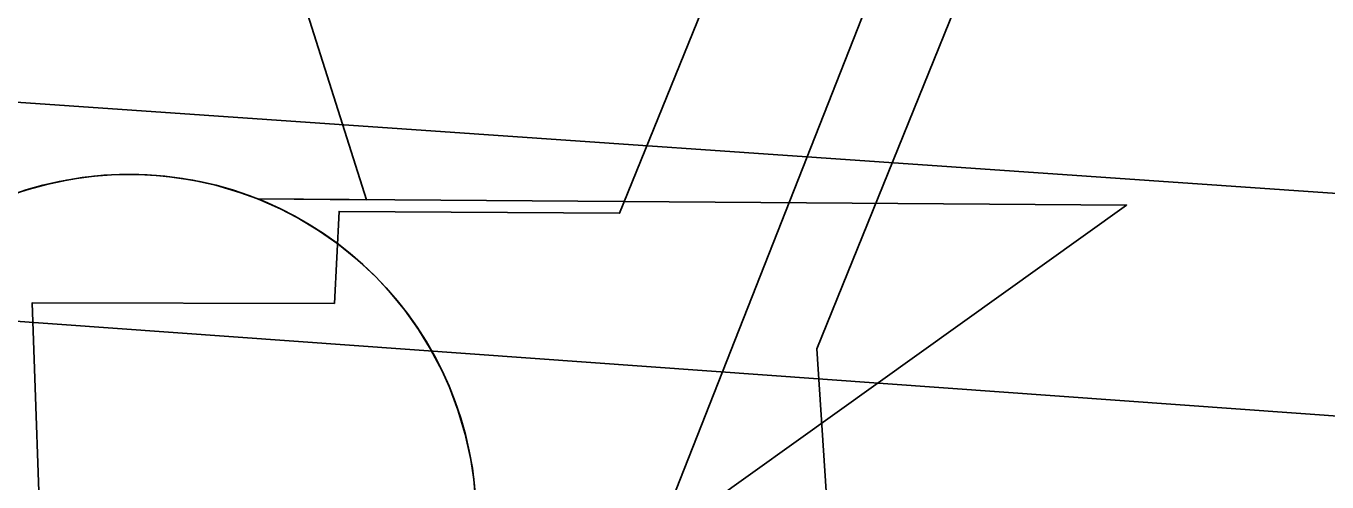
# Model space of a CAD drawing. Extents: x 3329332 to 3367211, y 631066 to 656469.
# Drawn here: x 3337029.7 to 3337144.2, y 648437.8 to 648477.9 of the extents above; entities that cross this region are included whole.
import ezdxf

# ---------------------------------------------------------------- set-up
doc = ezdxf.new("R2010")
doc.units = 0
for name, color, linetype in [('V-CHAN-DOCK', 7, 'Continuous'), ('V-CHAN-NAID', 7, 'Continuous'), ('V-RIVR-EDGE', 7, 'Continuous'), ('V-TOPO-DPTH', 7, 'Continuous'), ('V-TOPO-MINR', 7, 'Continuous'), ('V-UTIL-LINE', 7, 'Continuous')]:
    doc.layers.add(name, color=color, linetype=linetype)

msp = doc.modelspace()

# ---------------------------------------------------------------- linework, layer by layer
at = {"layer": 'V-CHAN-DOCK'}
for points in [[(3337542.667, 649545.7760000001), (3337099.288, 648449.5), (3337100.486, 648431.064), (3337182.113, 648433.503)], [(3336723.977, 648432.223), (3336788.44, 648423.29), (3336788.426, 648425.4940000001), (3336799.536, 648425.563), (3336799.555, 648422.77), (3336866.9790000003, 648426.0160000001), (3336866.9560000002, 648429.272), (3336878.069, 648429.344), (3336878.089, 648426.108), (3336926.914, 648424.631), (3336926.895, 648427.46), (3336938.008, 648427.531), (3336938.024, 648424.752), (3337031.079, 648429.4890000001), (3337030.2090000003, 648453.563), (3337056.829, 648453.512), (3337057.244, 648461.616), (3337081.923, 648461.459), (3337219.341, 648799.856)]]:
    msp.add_lwpolyline(points, dxfattribs=at)
at = {"layer": 'V-CHAN-NAID'}
msp.add_lwpolyline([(3337027.897, 648462.8720000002), (3337018.31, 648462.9400000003), (3337039.436, 648526.4240000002), (3337059.66, 648462.6470000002), (3337050.073, 648462.7150000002), (3337048.4960000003, 648463.2930000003), (3337046.401, 648463.9130000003), (3337044.361, 648464.3640000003), (3337042.325, 648464.6720000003), (3337041.1580000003, 648464.7860000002), (3337039.6240000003, 648464.8670000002), (3337037.9020000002, 648464.8650000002), (3337036.532, 648464.7950000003), (3337034.626, 648464.5940000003), (3337033.2600000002, 648464.3750000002), (3337031.4760000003, 648463.9910000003), (3337029.946, 648463.5710000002), (3337028.914, 648463.2400000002)], close=True, dxfattribs=at)
msp.add_lwpolyline([(3337069.289, 648435.8010000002), (3337069.1010000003, 648438.0210000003), (3337068.835, 648439.7790000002), (3337068.344, 648442.0110000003), (3337067.704, 648444.1510000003), (3337066.954, 648446.1330000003), (3337066.306, 648447.5760000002), (3337065.299, 648449.4920000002), (3337064.237, 648451.2140000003), (3337063.023, 648452.9160000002), (3337061.762, 648454.4550000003), (3337060.49, 648455.8210000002), (3337058.858, 648457.3530000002), (3337057.115, 648458.7650000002), (3337055.432, 648459.9420000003), (3337053.545, 648461.0740000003), (3337052.073, 648461.8350000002), (3337050.073, 648462.7150000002), (3337126.565, 648462.1720000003), (3337064.362, 648417.6500000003)], dxfattribs=at)
msp.add_circle((3337038.782746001, 648434.3372683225), 30.540600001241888, dxfattribs=at)
at = {"layer": 'V-RIVR-EDGE'}
msp.add_spline([(3343636.8271070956, 646843.3989800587), (3343622.1108212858, 646851.5792317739), (3343608.9428611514, 646858.5922459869), (3343596.5399541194, 646861.3375356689), (3343585.2946953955, 646861.7531449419), (3343568.24393458, 646866.8367453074), (3343554.697763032, 646877.7287245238), (3343538.057816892, 646892.1185805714), (3343529.147033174, 646895.6308411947), (3343519.467360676, 646901.8596239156), (3343506.6900779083, 646910.0350810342), (3343488.8790585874, 646921.325408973), (3343476.1027347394, 646929.8886666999), (3343464.099135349, 646937.2866047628), (3343456.7481843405, 646944.2852351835), (3343449.7850339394, 646951.2829066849), (3343444.7484206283, 646953.23437568), (3343437.386921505, 646955.9671994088), (3343424.9830555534, 646958.3246884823), (3343409.480620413, 646962.2410513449), (3343396.697584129, 646968.089704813), (3343383.5277061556, 646974.3271178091), (3343375.7774475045, 646976.6730998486), (3343358.7228510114, 646980.205497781), (3343342.4448146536, 646984.1237784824), (3343324.996664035, 646985.3303316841), (3343315.3045255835, 646986.5177064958), (3343304.843498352, 646990.4216034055), (3343288.9638107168, 646998.60473188), (3343275.4109267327, 647006.7821068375), (3343264.954694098, 647012.6250067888), (3343248.681452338, 647018.4822905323), (3343233.954618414, 647022.3967355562), (3343209.925364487, 647028.2731976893), (3343162.260410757, 647042.3519666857), (3343147.918500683, 647045.1020509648), (3343128.926818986, 647049.4148447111), (3343116.5229530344, 647051.7723337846), (3343106.4526031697, 647056.8386736), (3343102.5793916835, 647058.7872658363), (3343086.688197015, 647062.3167870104), (3343081.258988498, 647062.3302118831), (3343073.506812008, 647063.9005927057), (3343064.593151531, 647066.249451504), (3343053.7481593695, 647071.7055097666), (3343047.940739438, 647075.5978996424), (3343041.7426421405, 647078.3278466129), (3343029.344529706, 647083.0121393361), (3343020.0488221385, 647087.6887607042), (3343006.4940203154, 647095.090534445), (3342971.6236099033, 647107.974257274), (3342951.4790744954, 647116.5557344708), (3342937.1515482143, 647125.1228278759), (3342928.2455590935, 647130.5740915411), (3342903.0586568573, 647138.7802340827), (3342877.487789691, 647148.5385379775), (3342858.8954156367, 647157.5039801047), (3342849.609297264, 647166.0586075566), (3342844.19159578, 647170.7256397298), (3342831.7934833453, 647175.4099324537), (3342823.655424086, 647177.7568734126), (3342803.887182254, 647181.6837843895), (3342796.52568313, 647184.4166081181), (3342787.2309344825, 647189.4810300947), (3342775.609382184, 647194.5512055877), (3342758.944504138, 647198.858245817), (3342732.97337041, 647203.5761007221), (3342721.3451056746, 647205.9316719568), (3342697.703652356, 647211.8071751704), (3342663.989931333, 647221.973416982), (3342635.705418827, 647232.1262339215), (3342620.593661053, 647237.2050396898), (3342601.9840264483, 647239.1900708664), (3342563.6166981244, 647249.3678197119), (3342526.798654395, 647258.7661316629), (3342490.762924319, 647270.8771300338), (3342457.056874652, 647284.1457767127), (3342444.661638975, 647289.9934712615), (3342438.029712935, 647274.1099479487), (3342415.16769651, 647281.5347357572), (3342391.925550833, 647292.0628873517), (3342329.1699355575, 647319.7520755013), (3342295.0780031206, 647333.7972823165), (3342283.068650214, 647338.8684167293), (3342254.791809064, 647352.1236385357), (3342236.19751717, 647360.3134794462), (3342218.3759497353, 647367.3380006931), (3342205.204153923, 647372.7998124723), (3342191.64743426, 647379.4259849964), (3342179.2579521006, 647387.6004831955), (3342172.2852125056, 647390.720148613), (3342149.820585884, 647402.0219835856), (3342116.8997266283, 647419.1667185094), (3342096.3664316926, 647427.3613540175), (3342074.6726116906, 647436.7222681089), (3342056.4594079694, 647442.1965458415), (3342048.7110671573, 647445.3181290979), (3342046.3909759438, 647448.0384868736), (3342044.4577264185, 647450.3700851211), (3342038.2586702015, 647452.712231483), (3342007.6463951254, 647462.4830013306), (3341964.2482070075, 647476.9390228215), (3341952.242689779, 647483.5613596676), (3341946.042674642, 647485.5157054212), (3341937.125178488, 647486.313361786), (3341928.594524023, 647486.7222586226), (3341922.397385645, 647489.8400062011), (3341906.513862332, 647496.4719322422), (3341894.505468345, 647501.9308672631), (3341878.2379801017, 647510.1149546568), (3341870.0932084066, 647509.7472913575), (3341856.9137412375, 647512.1066982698), (3341848.000080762, 647514.4555570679), (3341827.073231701, 647520.324347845), (3341821.2638939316, 647523.4411365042), (3341814.6789549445, 647526.5598430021), (3341810.025347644, 647526.571350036), (3341806.5332243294, 647525.8043790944), (3341795.289883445, 647526.9955895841), (3341774.7450814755, 647530.5366177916), (3341748.7854547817, 647539.9080799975), (3341739.1000287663, 647543.8100590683), (3341723.2049984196, 647545.7883778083), (3341703.4377155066, 647550.1030893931), (3341688.708963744, 647553.2419331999), (3341675.143613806, 647556.3779002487), (3341665.0684693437, 647559.505237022), (3341655.7785152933, 647566.5086620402), (3341650.35985489, 647570.787893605), (3341641.0583938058, 647573.1377113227), (3341619.3521078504, 647577.4572175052), (3341603.0731125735, 647580.9876975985), (3341588.7244900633, 647581.0231776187), (3341577.8641551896, 647580.2744261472), (3341570.499779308, 647581.843848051), (3341563.913881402, 647584.5747539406), (3341550.35620282, 647590.8131258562), (3341537.182489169, 647595.4993364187), (3341511.9936690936, 647602.9298777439), (3341494.1644303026, 647606.8519941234), (3341474.01126462, 647611.9432658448), (3341452.3126500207, 647619.3651768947), (3341435.647771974, 647623.672217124), (3341426.7293169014, 647624.0820728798), (3341409.6747204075, 647627.6144708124), (3341399.593822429, 647628.4150039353), (3341382.156219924, 647633.887363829), (3341364.3346524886, 647640.9118850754), (3341355.4209920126, 647643.2607438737), (3341344.179568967, 647645.2275555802), (3341336.034797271, 647644.8598922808), (3341320.5266086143, 647646.449451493), (3341290.677468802, 647651.176895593), (3341274.0145085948, 647656.2595370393), (3341268.5862589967, 647656.6607625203), (3341256.951281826, 647656.301729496), (3341232.5255970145, 647658.6889450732), (3341211.979836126, 647661.842172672), (3341186.0144559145, 647668.8868312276), (3341159.6564804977, 647673.9934456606), (3341146.4731776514, 647674.8016501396), (3341117.007043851, 647677.589132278), (3341103.433063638, 647677.2348938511), (3341097.616054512, 647677.2492776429), (3341091.8028810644, 647678.8148638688), (3341087.9296695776, 647680.7634561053), (3341085.2198599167, 647682.7091715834), (3341079.7954459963, 647684.661599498), (3341055.366884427, 647685.8854132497), (3341036.3684902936, 647687.4836027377), (3341024.7306363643, 647685.9611678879), (3341011.1547383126, 647684.8313282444), (3340999.5255146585, 647686.7990988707), (3340985.1855224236, 647690.3247843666), (3340953.8005228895, 647701.2608738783), (3340935.5930726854, 647709.0619552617), (3340923.584678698, 647714.5208902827), (3340917.0016575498, 647718.4151979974), (3340910.7968478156, 647718.4305407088), (3340908.0793667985, 647717.2738513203), (3340903.8135601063, 647717.2843994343), (3340894.5092222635, 647718.4708153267), (3340882.4893212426, 647719.2761430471), (3340860.789747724, 647726.3102534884), (3340855.75697009, 647729.812924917), (3340851.89047104, 647734.4761214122), (3340848.4060190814, 647736.811555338), (3340842.5909277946, 647737.6015403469), (3340826.314809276, 647742.2954222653), (3340811.5946877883, 647748.9244715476), (3340794.9432346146, 647758.6607202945), (3340781.396104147, 647769.1648989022), (3340774.827466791, 647778.8762157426), (3340770.949460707, 647778.8858049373), (3340766.3035247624, 647781.9997168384), (3340765.154506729, 647787.8196027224), (3340765.1631370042, 647791.3098081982), (3340761.6815618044, 647794.8086439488), (3340748.8985255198, 647800.6572974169), (3340736.8843780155, 647803.7894287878), (3340725.2589900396, 647807.3084018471), (3340719.4477344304, 647809.6495892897), (3340716.353959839, 647813.1474661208), (3340707.8348124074, 647818.2099702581), (3340686.534546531, 647829.8967290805), (3340660.9655972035, 647840.4306341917), (3340654.377781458, 647842.3859388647), (3340636.5533372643, 647848.2470582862), (3340626.477233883, 647850.986594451), (3340619.1090223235, 647851.0048139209), (3340608.2458106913, 647849.0926606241), (3340603.203443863, 647848.7173259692), (3340600.494593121, 647851.0508420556), (3340597.786701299, 647853.7721587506), (3340589.6467242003, 647855.343498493), (3340581.5086649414, 647857.6904394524), (3340569.1143881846, 647863.9259346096), (3340561.3708419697, 647868.9865209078), (3340557.892143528, 647873.6487584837), (3340534.6413675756, 647880.686704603), (3340500.541763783, 647891.6295065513), (3340470.702213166, 647900.2349567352), (3340445.522023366, 647911.1557035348), (3340419.5623966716, 647920.5271657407), (3340404.067632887, 647927.5459334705), (3340372.685510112, 647939.6454248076), (3340342.4696659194, 647952.9054412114), (3340306.057642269, 647969.6710058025), (3340282.828921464, 647985.6283659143), (3340275.0940055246, 647994.1791576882), (3340268.900702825, 647998.8481077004), (3340258.823640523, 648001.199843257), (3340240.223595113, 648007.0628805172), (3340208.8366777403, 648017.2233688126), (3340162.736351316, 648036.7275106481), (3340150.3468691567, 648044.9020088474), (3340132.923650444, 648056.1913778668), (3340120.1463676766, 648064.3668349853), (3340103.8769615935, 648071.7753211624), (3340062.4148997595, 648085.063146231), (3340020.562160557, 648097.1885283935), (3340008.159253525, 648099.9338180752), (3339970.575197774, 648113.2120539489), (3339931.446652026, 648129.2087297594), (3339889.974042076, 648138.2307481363), (3339851.5961656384, 648144.1426902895), (3339826.794187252, 648151.1844720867), (3339779.131151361, 648166.0388423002), (3339750.4607560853, 648176.9682193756), (3339726.4410913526, 648186.7226875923), (3339710.1716852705, 648194.1311737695), (3339698.5520508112, 648199.9769504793), (3339684.9905365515, 648204.6641199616), (3339657.470118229, 648210.1614117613), (3339640.4049736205, 648209.4280030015), (3339598.1414197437, 648212.2471294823), (3339566.358071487, 648218.9183712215), (3339519.0713291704, 648229.118175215), (3339492.7200661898, 648236.9393939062), (3339468.307806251, 648244.7558180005), (3339451.6400514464, 648247.899456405), (3339423.72320224, 648249.9075016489), (3339391.1489100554, 648250.3758514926), (3339356.2621980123, 648256.6669639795), (3339323.3125711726, 648262.1776806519), (3339267.0929899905, 648266.970331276), (3339191.493926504, 648276.0767345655), (3339142.6492693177, 648283.5657699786), (3339080.627062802, 648294.1898135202), (3339050.0051985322, 648300.0825772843), (3339012.788806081, 648305.2160414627), (3338936.4160592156, 648315.0999638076), (3338861.5935558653, 648324.5922498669), (3338841.0430003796, 648325.8064744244), (3338779.400923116, 648333.3271541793), (3338716.984203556, 648341.237552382), (3338619.6702238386, 648351.1732563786), (3338573.9260536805, 648357.879019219), (3338540.2008256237, 648363.3916537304), (3338502.213626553, 648370.4660387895), (3338454.128268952, 648371.3605460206), (3338406.04578811, 648373.4184550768), (3338372.6958947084, 648373.8887227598), (3338327.7215722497, 648378.2657641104), (3338302.9100046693, 648381.4295398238), (3338283.518056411, 648380.7018845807), (3338273.82495904, 648381.5014587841), (3338260.6522043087, 648386.5754699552), (3338248.6428514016, 648391.646604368), (3338238.5715426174, 648396.3251435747), (3338223.4501956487, 648397.5259432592), (3338149.397539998, 648404.6895078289), (3338106.754815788, 648410.9997987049), (3338090.4815740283, 648416.8570824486), (3338075.7662471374, 648425.4251347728), (3338068.017906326, 648428.5467180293), (3338061.041331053, 648430.1151810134), (3338050.188667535, 648432.4688344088), (3338042.0563617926, 648437.1425790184), (3338023.077146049, 648446.4967806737), (3338014.178828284, 648455.0504492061), (3338009.5482350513, 648464.3691708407), (3338008.012375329, 648470.5778162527), (3338005.6980376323, 648475.6249776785), (3338000.2832129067, 648481.4554116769), (3337993.311432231, 648484.962877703), (3337977.799407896, 648485.0012344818), (3337963.842421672, 648486.5869580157), (3337952.2227872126, 648492.4327347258), (3337934.79860958, 648503.3343031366), (3337924.3558018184, 648514.6064116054), (3337915.4689910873, 648527.8136874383), (3337906.963268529, 648538.3054000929), (3337897.6704377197, 648544.1454232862), (3337885.6534134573, 648546.1141528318), (3337868.6055294, 648552.3611550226), (3337833.747584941, 648570.2862857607), (3337831.4265348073, 648572.6188429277), (3337828.3413904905, 648579.6069252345), (3337825.256246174, 648586.595007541), (3337821.7775477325, 648591.257245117), (3337805.128012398, 648601.7690950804), (3337772.198522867, 648615.4236245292), (3337745.0716586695, 648623.2467610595), (3337725.3043757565, 648627.561472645), (3337697.3971157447, 648633.4475239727), (3337655.9264236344, 648643.2451435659), (3337633.050982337, 648645.2407228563), (3337587.683105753, 648647.2919194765), (3337530.6735395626, 648646.2694788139), (3337482.1965456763, 648645.6137425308), (3337469.4000845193, 648646.0331874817), (3337459.3258989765, 648649.5483248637), (3337449.6337605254, 648650.7356996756), (3337425.977923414, 648650.7941937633), (3337387.1921090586, 648648.5632820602), (3337346.0785321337, 648645.9503232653), (3337294.491462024, 648642.1998534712), (3337235.915350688, 648634.9764387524), (3337203.720228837, 648631.9536242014), (3337180.834239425, 648629.6833967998), (3337120.3162482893, 648621.3013748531), (3337079.5770471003, 648613.2582486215), (3337041.950798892, 648609.4732577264), (3337018.288249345, 648606.8171475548), (3336982.5914149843, 648599.1493559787), (3336951.5549003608, 648594.1846616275), (3336908.505197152, 648592.7398992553), (3336875.1648929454, 648597.088173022), (3336858.1045429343, 648598.2937673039), (3336851.1308444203, 648601.025632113), (3336844.931788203, 648603.367778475), (3336839.116696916, 648604.1577634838), (3336830.97288414, 648604.1779007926), (3336822.0457987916, 648601.0975510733), (3336811.5607985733, 648595.3064327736), (3336803.0243905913, 648593.38852596), (3336796.0430207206, 648593.017985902), (3336789.068363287, 648595.3620501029), (3336779.3743069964, 648595.773823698), (3336757.2572063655, 648590.787074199), (3336729.690759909, 648577.6699367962), (3336702.1377383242, 648569.9820079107), (3336685.851071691, 648570.4100831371), (3336673.8330885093, 648571.991012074), (3336663.7483548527, 648571.2403427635), (3336652.882266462, 648568.1647876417), (3336636.9603863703, 648559.2846893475), (3336627.2586587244, 648556.5940580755), (3336614.4593208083, 648555.8501012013), (3336584.9759264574, 648551.6571723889), (3336546.1862764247, 648547.8750582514), (3336510.1064360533, 648542.1472286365), (3336477.9017250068, 648535.2464080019), (3336448.4029879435, 648524.8486694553), (3336423.931274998, 648508.6214558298), (3336410.7115332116, 648494.6932371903), (3336400.5932373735, 648480.3695465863), (3336397.4630238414, 648469.1310002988), (3336394.711021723, 648454.0134890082), (3336388.0781367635, 648437.7421650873), (3336381.4500464, 648423.409844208), (3336375.9901524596, 648411.0136496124), (3336372.482686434, 648404.0418689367), (3336364.323530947, 648397.8571965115), (3336361.2134547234, 648394.762463), (3336359.6555398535, 648392.0516944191), (3336357.7011941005, 648385.8516792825), (3336351.0903642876, 648378.4997693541), (3336344.851033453, 648364.5542901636), (3336339.7981185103, 648359.9131488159), (3336331.2597926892, 648357.2196407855), (3336326.2116723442, 648354.5175024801), (3336319.2197543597, 648349.8811557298), (3336309.8904846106, 648340.9847558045), (3336302.5136427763, 648337.5127697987), (3336295.1348831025, 648333.2651825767), (3336286.9699740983, 648324.753706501), (3336280.3696924, 648321.6676032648), (3336267.1739236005, 648317.4343998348), (3336257.8667089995, 648317.457413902), (3336251.6618992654, 648317.4727566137), (3336242.352766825, 648316.7201694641), (3336231.4924319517, 648315.9714179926), (3336219.8584136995, 648316.0001855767), (3336194.6504152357, 648315.6747147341), (3336165.5749588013, 648319.6246397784), (3336148.122013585, 648318.8921899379), (3336131.0530332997, 648316.6075787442), (3336112.040255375, 648312.3887591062), (3336101.9488092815, 648308.9234855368), (3336086.414729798, 648300.0424283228), (3336075.546723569, 648296.1912719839), (3336060.4167463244, 648293.9018661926), (3336047.620285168, 648294.3213111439), (3336032.5056506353, 648298.2367150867), (3336021.6558638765, 648301.7537703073), (3336016.2304910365, 648303.3183976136), (3336006.536434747, 648303.7301712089), (3335978.6195855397, 648305.7382164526), (3335940.2158182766, 648301.1795421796), (3335891.725399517, 648295.0945973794), (3335848.668024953, 648290.5474301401), (3335790.1091741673, 648290.304426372), (3335753.2671574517, 648290.0077231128), (3335726.4993262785, 648286.1958824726), (3335694.691046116, 648282.7843083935), (3335674.8959545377, 648275.8528023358), (3335659.375299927, 648272.4009536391), (3335636.485474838, 648268.5795238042), (3335620.5808552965, 648266.6798364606), (3335591.8816924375, 648265.9751952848), (3335557.760033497, 648267.9985832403), (3335544.1870122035, 648268.0321454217), (3335523.2429025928, 648266.920525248), (3335504.6208020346, 648263.8641485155), (3335489.879584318, 648261.9615844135), (3335466.2323774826, 648265.5102839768), (3335442.1868219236, 648264.7941357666), (3335411.550573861, 648264.8698904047), (3335377.8042495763, 648261.8509115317), (3335309.145322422, 648254.6524287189), (3335266.481501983, 648252.4311062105), (3335243.9861899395, 648251.3233217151), (3335220.7162355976, 648250.6052556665), (3335202.4953605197, 648252.9771285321), (3335190.085741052, 648253.0078139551), (3335171.0777577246, 648250.7279973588), (3335140.040284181, 648245.3755023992), (3335097.7364556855, 648231.9070033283), (3335079.888997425, 648228.4609081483), (3335074.8475895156, 648228.4733741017), (3335068.641820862, 648228.100916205), (3335061.6614099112, 648228.1181767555), (3335052.348441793, 648225.8143871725), (3335042.2617902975, 648224.2881166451), (3335032.1655496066, 648218.883840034), (3335022.075062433, 648215.8063670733), (3335003.0651612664, 648212.7509492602), (3334965.832467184, 648211.2918030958), (3334950.711120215, 648212.4926027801), (3334915.8148189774, 648214.905709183), (3334852.211683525, 648213.5117695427), (3334793.257360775, 648210.1673198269), (3334744.7774901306, 648208.3481817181), (3334710.648159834, 648207.2691648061), (3334677.2905950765, 648204.6370276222), (3334638.509575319, 648204.3451189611), (3334608.649887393, 648204.8067563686), (3334566.769339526, 648205.6859208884), (3334543.1135024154, 648205.7444149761), (3334524.8839970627, 648204.6260823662), (3334499.6721629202, 648202.7494090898), (3334450.4205267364, 648202.4833912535), (3334410.477064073, 648202.5821599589), (3334380.228616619, 648202.6569556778), (3334353.8668055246, 648206.2123676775), (3334344.5576730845, 648205.4597805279), (3334325.5516075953, 648203.9555651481), (3334283.271752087, 648200.1820812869), (3334254.566835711, 648197.1506364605), (3334219.268350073, 648193.7476926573), (3334183.2000167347, 648192.6734703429), (3334158.3779010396, 648191.5714393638), (3334149.457528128, 648191.205693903), (3334137.0402373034, 648188.1339744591), (3334128.501911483, 648185.440466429), (3334111.044171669, 648182.7690135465), (3334081.563654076, 648179.7394865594), (3334057.1293389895, 648178.636496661), (3334040.8436312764, 648179.4523724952), (3334029.993844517, 648182.969427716), (3334019.911028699, 648182.9943596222), (3333987.3213938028, 648177.2578997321), (3333955.1224362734, 648172.6838827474), (3333933.013006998, 648170.799538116), (3333908.970328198, 648171.2467917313), (3333889.5831745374, 648172.4581395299), (3333868.256058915, 648173.2864813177), (3333818.617581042, 648173.4092230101), (3333772.0776723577, 648171.973090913), (3333733.678699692, 648169.3534196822), (3333687.913433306, 648167.5275691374), (3333647.9594225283, 648163.3605311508), (3333617.3135852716, 648159.5582797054), (3333590.539041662, 648153.0318348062), (3333562.604931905, 648148.059469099), (3333531.5645816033, 648141.5435723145), (3333511.0063547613, 648139.6553920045), (3333488.8978844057, 648138.1588479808), (3333475.711704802, 648137.8036506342), (3333461.743211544, 648134.7357668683), (3333439.4028820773, 648130.067855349)], degree=3, dxfattribs=at)
at = {"layer": 'V-TOPO-DPTH'}
msp.add_lwpolyline([(3335212.9425310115, 648195.8910651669), (3335907.904999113, 648239.6758739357), (3335933.4311348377, 648241.4887770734), (3335958.932925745, 648243.5728878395), (3335984.398199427, 648246.0638100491), (3336009.839128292, 648248.825939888), (3336927.815536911, 648470.5854002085), (3336955.280466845, 648472.8535309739), (3336982.7720334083, 648474.4389676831), (3337919.727413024, 648409.4825739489)], dxfattribs=at)
msp.add_lwpolyline([(3335212.9425310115, 648195.8910651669), (3335907.904999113, 648239.6758739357), (3335933.4311348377, 648241.4887770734), (3335958.932925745, 648243.5728878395), (3335984.398199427, 648246.0638100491), (3336009.839128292, 648248.825939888), (3336927.815536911, 648470.5854002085), (3336955.280466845, 648472.8535309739), (3336982.7720334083, 648474.4389676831), (3337919.727413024, 648409.4825739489)], dxfattribs=at)
at = {"layer": 'V-TOPO-MINR'}
for points in [[(3337919.727413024, 648409.4825739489), (3336982.7720334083, 648474.4389676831), (3336955.280466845, 648472.8535309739), (3336927.815536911, 648470.5854002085), (3336009.839128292, 648248.825939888), (3335984.398199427, 648246.0638100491), (3335958.932925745, 648243.5728878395), (3335933.4311348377, 648241.4887770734), (3335907.904999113, 648239.6758739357), (3335212.9425310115, 648195.8910651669)], [(3337937.56495484, 648386.6698406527), (3337013.3624604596, 648453.0603778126), (3336996.7374011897, 648453.4443934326), (3336980.1196383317, 648453.4335567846), (3336963.512820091, 648452.8304417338), (3336946.913298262, 648451.8324744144), (3336028.853156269, 648231.9964801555), (3335993.770001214, 648227.9274252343), (3335958.658593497, 648224.1352854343), (3335923.5048067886, 648220.7585183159), (3335888.322767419, 648217.6586663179), (3335697.9879357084, 648202.0218346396), (3335638.006520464, 648196.9397775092)]]:
    msp.add_lwpolyline(points, dxfattribs=at)
at = {"layer": 'V-UTIL-LINE'}
msp.add_lwpolyline([(3337084.196, 648430.267), (3337270.9590000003, 648904.59), (3337529.65, 649550.358)], dxfattribs=at)

doc.saveas('drawing.dxf')
